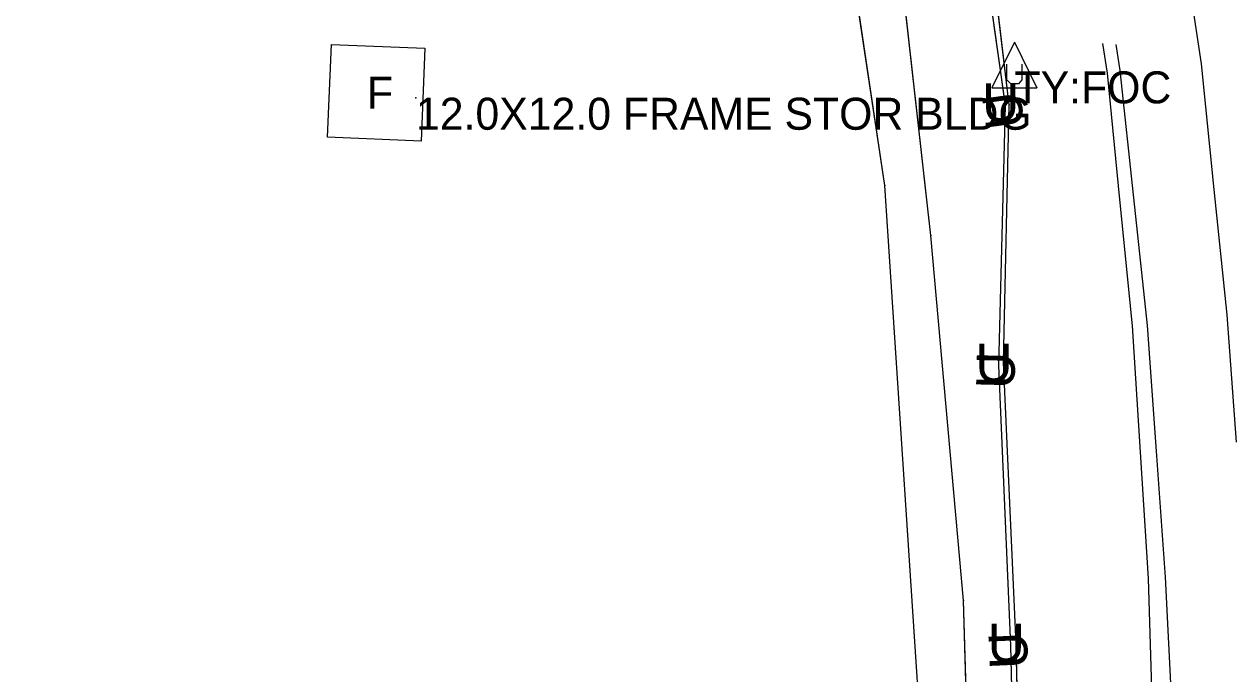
# Model space of a CAD drawing. Extents: x 954793 to 988390, y 1867850 to 1924428.
# Drawn here: x 958039.8 to 958229.2, y 1917906.2 to 1918007.7 of the extents above; entities that cross this region are included whole.
import ezdxf

# ---------------------------------------------------------------- set-up
doc = ezdxf.new("R2010")
doc.units = 0
for name, color, linetype in [('Default', 7, 'Continuous'), ('S_BUILDING', 7, 'Continuous'), ('S_BUILDING_ANNOT', 7, 'Continuous'), ('S_EDGE_PAVEMENT', 7, 'Continuous'), ('S_FIBER_OPTIC_CABLE', 7, 'Continuous'), ('S_GAS_UTILITIES', 7, 'Continuous'), ('S_MSC_PT_SYM', 7, 'Continuous'), ('S_PAVEMENT_CROWN', 7, 'Continuous'), ('S_SHOULDER', 7, 'Continuous'), ('S_SURVEY_TEXT_ANNOT', 7, 'Continuous'), ('S_UNDERGROUND_CABLE', 7, 'Continuous'), ('S_UTILITY_POLE_ANNOT', 7, 'Continuous'), ('S_UTL_PT_SYM', 7, 'Continuous'), ('S_WATER_UTILITIES', 7, 'Continuous')]:
    doc.layers.add(name, color=color, linetype=linetype)

msp = doc.modelspace()

# ---------------------------------------------------------------- linework, layer by layer
at = {"layer": 'S_BUILDING'}
msp.add_lwpolyline([(958101.81, 1917989.42), (958087.2, 1917990.02), (958087.79, 1918004.51), (958102.41, 1918003.91)], close=True, dxfattribs=at)
at = {"layer": 'S_EDGE_PAVEMENT'}
msp.add_lwpolyline([(958219.2, 1917900.57), (958218.18, 1917921.3), (958216.78, 1917940.95), (958215.38, 1917960.6), (958213.24, 1917980.53), (958211.09, 1918000.46), (958210.48, 1918004.52)], dxfattribs=at)
at = {"layer": 'S_FIBER_OPTIC_CABLE'}
for p, q in [((958193.76, 1917995.06), (958189.96, 1918026.92)), ((958192.88, 1917954.88), (958193.76, 1917995.06)), ((958194.83, 1917910.84), (958192.88, 1917954.88)), ((958196.48, 1917839.48), (958194.83, 1917910.84))]:
    msp.add_line(p, q, dxfattribs=at)
msp.add_lwpolyline([(958205.94, 1917480.71), (958203.38, 1917550.07), (958200.02, 1917583.21), (958198.38, 1917591.47), (958198.97, 1917651.75), (958198.79, 1917738.67), (958196.48, 1917839.48), (958194.83, 1917910.84), (958192.88, 1917954.88), (958193.76, 1917995.06), (958189.96, 1918026.92), (958177.77, 1918071.59), (958172.07, 1918106.29), (958160.99, 1918169.38), (958148.26, 1918236.39), (958133.98, 1918295.35), (958123.58, 1918330.08)], dxfattribs=at)
msp.add_lwpolyline([(958205.94, 1917480.71), (958203.38, 1917550.07), (958200.02, 1917583.21), (958198.38, 1917591.47), (958198.97, 1917651.75), (958198.79, 1917738.67), (958196.48, 1917839.48), (958194.83, 1917910.84), (958192.88, 1917954.88), (958193.76, 1917995.06), (958189.96, 1918026.92), (958177.77, 1918071.59), (958172.07, 1918106.29), (958160.99, 1918169.38), (958148.26, 1918236.39), (958133.98, 1918295.35), (958123.58, 1918330.08)], dxfattribs=at)
at = {"layer": 'S_GAS_UTILITIES'}
for p, q in [((958181.51, 1917974.64), (958175.56, 1918027.5)), ((958186.62, 1917917.63), (958181.51, 1917974.64)), ((958188.7, 1917845.14), (958186.62, 1917917.63))]:
    msp.add_line(p, q, dxfattribs=at)
msp.add_lwpolyline([(958201.08, 1917478.73), (958196.55, 1917548.51), (958193.98, 1917598.17), (958192.94, 1917651.13), (958191.6, 1917777.38), (958188.7, 1917845.14), (958186.62, 1917917.63), (958181.51, 1917974.64), (958175.56, 1918027.5), (958165.83, 1918082.11), (958165.59, 1918083.15), (958151.52, 1918153.98), (958133.62, 1918230.55), (958110.46, 1918312.02), (958092.28, 1918408.31), (958077.32, 1918485.29), (958060.45, 1918552.99), (958045.56, 1918626.28), (958030.45, 1918695.1), (958011.59, 1918765.21), (958012.91, 1918784.85), (957990.11, 1918862.67)], dxfattribs=at)
msp.add_lwpolyline([(958201.08, 1917478.73), (958196.55, 1917548.51), (958193.98, 1917598.17), (958192.94, 1917651.13), (958191.6, 1917777.38), (958188.7, 1917845.14), (958186.62, 1917917.63), (958181.51, 1917974.64), (958175.56, 1918027.5), (958165.83, 1918082.11), (958165.59, 1918083.15), (958151.52, 1918153.98), (958133.62, 1918230.55), (958110.46, 1918312.02), (958092.28, 1918408.31), (958077.32, 1918485.29), (958060.45, 1918552.99), (958045.56, 1918626.28), (958030.45, 1918695.1), (958011.59, 1918765.21), (958012.91, 1918784.85), (957990.11, 1918862.67)], dxfattribs=at)
at = {"layer": 'S_MSC_PT_SYM'}
msp.add_lwpolyline([(958101.02, 1917996.18), (958101.02, 1917996.23), (958101.02, 1917996.18), (958100.97, 1917996.18), (958101.02, 1917996.18), (958101.02, 1917996.13), (958101.02, 1917996.18), (958101.07, 1917996.18)], close=True, dxfattribs=at)
msp.add_lwpolyline([(958101.02, 1917996.18), (958101.02, 1917996.23), (958101.02, 1917996.18), (958100.97, 1917996.18), (958101.02, 1917996.18), (958101.02, 1917996.13), (958101.02, 1917996.18), (958101.07, 1917996.18)], close=True, dxfattribs=at)
msp.add_lwpolyline([(958101.02, 1917996.18), (958101.02, 1917996.23), (958101.02, 1917996.18), (958100.97, 1917996.18), (958101.02, 1917996.18), (958101.02, 1917996.13), (958101.02, 1917996.18), (958101.07, 1917996.18)], dxfattribs=at)
at = {"layer": 'S_PAVEMENT_CROWN'}
msp.add_lwpolyline([(958229.28, 1917942.39), (958227.8, 1917962.25), (958225.8, 1917981.87), (958223.8, 1918001.49), (958220.72, 1918021.88), (958217.64, 1918042.26), (958214.05, 1918062.19), (958210.46, 1918082.11), (958206.59, 1918101.46), (958202.72, 1918120.8)], dxfattribs=at)
at = {"layer": 'S_SHOULDER'}
msp.add_lwpolyline([(958216.14, 1917900.44), (958215.52, 1917921.09), (958214.27, 1917940.81), (958213.02, 1917960.54), (958211.06, 1917980.28), (958209.11, 1918000.03), (958208.39, 1918004.67)], dxfattribs=at)
at = {"layer": 'S_UNDERGROUND_CABLE'}
for p, q in [((958193.15, 1917994.97), (958188.69, 1918026.8)), ((958194.58, 1918004.84), (958191.05, 1917997.75)), ((958194.58, 1918004.84), (958198.07, 1917997.75)), ((958193.38, 1917998.99), (958193.38, 1918001.43)), ((958195.74, 1918001.43), (958195.74, 1917998.99)), ((958194, 1917998.33), (958193.38, 1917998.99)), ((958195.74, 1917998.99), (958195.2, 1917998.33)), ((958191.05, 1917997.75), (958198.07, 1917997.75)), ((958195.2, 1917998.33), (958194, 1917998.33)), ((958192.11, 1917954.33), (958193.15, 1917994.97)), ((958194.03, 1917910.58), (958192.11, 1917954.33)), ((958195.73, 1917838.96), (958194.03, 1917910.58))]:
    msp.add_line(p, q, dxfattribs=at)
msp.add_lwpolyline([(958208.69, 1917589.83), (958199.48, 1917590.98), (958198.24, 1917651.72), (958198.34, 1917738.84), (958195.73, 1917838.96), (958194.03, 1917910.58), (958192.11, 1917954.33), (958193.15, 1917994.97), (958188.69, 1918026.8), (958177.05, 1918071.37), (958171.17, 1918105.05), (958160.27, 1918169.26), (958147.43, 1918235.94), (958132.94, 1918294.75), (958122.85, 1918329.5)], dxfattribs=at)
msp.add_lwpolyline([(958208.69, 1917589.83), (958199.48, 1917590.98), (958198.24, 1917651.72), (958198.34, 1917738.84), (958195.73, 1917838.96), (958194.03, 1917910.58), (958192.11, 1917954.33), (958193.15, 1917994.97), (958188.69, 1918026.8), (958177.05, 1918071.37), (958171.17, 1918105.05), (958160.27, 1918169.26), (958147.43, 1918235.94), (958132.94, 1918294.75), (958122.85, 1918329.5)], dxfattribs=at)
at = {"layer": 'S_UTL_PT_SYM'}
for points in [[(958193.76, 1917995.06), (958193.71, 1917995.06), (958193.76, 1917995.06), (958193.77, 1917995.01), (958193.76, 1917995.06), (958193.81, 1917995.07), (958193.76, 1917995.06), (958193.76, 1917995.11)], [(958193.76, 1917995.06), (958193.71, 1917995.06), (958193.76, 1917995.06), (958193.77, 1917995.01), (958193.76, 1917995.06), (958193.81, 1917995.07), (958193.76, 1917995.06), (958193.76, 1917995.11)], [(958174.32, 1917982.48), (958174.27, 1917982.47), (958174.32, 1917982.48), (958174.33, 1917982.43), (958174.32, 1917982.48), (958174.37, 1917982.49), (958174.32, 1917982.48), (958174.32, 1917982.53)], [(958174.32, 1917982.48), (958174.27, 1917982.47), (958174.32, 1917982.48), (958174.33, 1917982.43), (958174.32, 1917982.48), (958174.37, 1917982.49), (958174.32, 1917982.48), (958174.32, 1917982.53)], [(958181.51, 1917974.64), (958181.46, 1917974.63), (958181.51, 1917974.64), (958181.51, 1917974.59), (958181.51, 1917974.64), (958181.56, 1917974.65), (958181.51, 1917974.64), (958181.5, 1917974.69)], [(958181.51, 1917974.64), (958181.46, 1917974.63), (958181.51, 1917974.64), (958181.51, 1917974.59), (958181.51, 1917974.64), (958181.56, 1917974.65), (958181.51, 1917974.64), (958181.5, 1917974.69)], [(958192.88, 1917954.88), (958192.83, 1917954.88), (958192.88, 1917954.88), (958192.88, 1917954.83), (958192.88, 1917954.88), (958192.93, 1917954.88), (958192.88, 1917954.88), (958192.88, 1917954.93)], [(958192.88, 1917954.88), (958192.83, 1917954.88), (958192.88, 1917954.88), (958192.88, 1917954.83), (958192.88, 1917954.88), (958192.93, 1917954.88), (958192.88, 1917954.88), (958192.88, 1917954.93)], [(958186.62, 1917917.63), (958186.57, 1917917.62), (958186.62, 1917917.63), (958186.62, 1917917.58), (958186.62, 1917917.63), (958186.67, 1917917.63), (958186.62, 1917917.63), (958186.62, 1917917.68)], [(958186.62, 1917917.63), (958186.57, 1917917.62), (958186.62, 1917917.63), (958186.62, 1917917.58), (958186.62, 1917917.63), (958186.67, 1917917.63), (958186.62, 1917917.63), (958186.62, 1917917.68)], [(958194.83, 1917910.84), (958194.78, 1917910.84), (958194.83, 1917910.84), (958194.83, 1917910.79), (958194.83, 1917910.84), (958194.88, 1917910.84), (958194.83, 1917910.84), (958194.83, 1917910.89)], [(958194.83, 1917910.84), (958194.78, 1917910.84), (958194.83, 1917910.84), (958194.83, 1917910.79), (958194.83, 1917910.84), (958194.88, 1917910.84), (958194.83, 1917910.84), (958194.83, 1917910.89)]]:
    msp.add_lwpolyline(points, close=True, dxfattribs=at)
for points in [[(958193.76, 1917995.06), (958193.76, 1917995.11), (958193.76, 1917995.06), (958193.71, 1917995.06), (958193.76, 1917995.06), (958193.76, 1917995.01), (958193.76, 1917995.06), (958193.81, 1917995.06)], [(958174.32, 1917982.48), (958174.32, 1917982.53), (958174.32, 1917982.48), (958174.27, 1917982.48), (958174.32, 1917982.48), (958174.32, 1917982.43), (958174.32, 1917982.48), (958174.37, 1917982.48)], [(958181.51, 1917974.64), (958181.51, 1917974.69), (958181.51, 1917974.64), (958181.46, 1917974.64), (958181.51, 1917974.64), (958181.51, 1917974.59), (958181.51, 1917974.64), (958181.56, 1917974.64)], [(958192.88, 1917954.88), (958192.88, 1917954.93), (958192.88, 1917954.88), (958192.83, 1917954.88), (958192.88, 1917954.88), (958192.88, 1917954.83), (958192.88, 1917954.88), (958192.93, 1917954.88)], [(958186.62, 1917917.63), (958186.62, 1917917.68), (958186.62, 1917917.63), (958186.57, 1917917.63), (958186.62, 1917917.63), (958186.62, 1917917.58), (958186.62, 1917917.63), (958186.67, 1917917.63)], [(958194.83, 1917910.84), (958194.83, 1917910.89), (958194.83, 1917910.84), (958194.78, 1917910.84), (958194.83, 1917910.84), (958194.83, 1917910.79), (958194.83, 1917910.84), (958194.88, 1917910.84)]]:
    msp.add_lwpolyline(points, dxfattribs=at)
at = {"layer": 'S_WATER_UTILITIES'}
for p, q in [((958174.32, 1917982.48), (958165.11, 1918043.87)), ((958179.45, 1917904.11), (958174.32, 1917982.48))]:
    msp.add_line(p, q, dxfattribs=at)
msp.add_lwpolyline([(958179.45, 1917904.11), (958174.32, 1917982.48), (958165.11, 1918043.87), (958156.16, 1918098.59), (958144.77, 1918150.3), (958129.41, 1918205.5), (958112.58, 1918270.49), (958097.07, 1918340.41), (958082.01, 1918401.79), (958062.76, 1918503.67), (958042.62, 1918569.65), (958027.6, 1918627.67), (958007.57, 1918703.46), (957994.11, 1918758.13), (957969.78, 1918822.85), (957964.35, 1918845.94), (957963.27, 1918858.5), (957940.25, 1918978.26), (957939.76, 1918990.53), (957938.48, 1919026.36), (957937.06, 1919037.64), (957926.05, 1919117.03), (957910.72, 1919189.52)], dxfattribs=at)
msp.add_lwpolyline([(958179.45, 1917904.11), (958174.32, 1917982.48), (958165.11, 1918043.87), (958156.16, 1918098.59), (958144.77, 1918150.3), (958129.41, 1918205.5), (958112.58, 1918270.49), (958097.07, 1918340.41), (958082.01, 1918401.79), (958062.76, 1918503.67), (958042.62, 1918569.65), (958027.6, 1918627.67), (958007.57, 1918703.46), (957994.11, 1918758.13), (957969.78, 1918822.85), (957964.35, 1918845.94), (957963.27, 1918858.5), (957940.25, 1918978.26), (957939.76, 1918990.53), (957938.48, 1919026.36), (957937.06, 1919037.64), (957926.05, 1919117.03), (957910.72, 1919189.52)], dxfattribs=at)

# ---------------------------------------------------------------- texts
at = {"layer": 'Default'}
for rotation, p in [(360, (958189.52, 1917992.43)), (97.9651, (958196.17, 1917991.73)), (360, (958188.48, 1917951.78)), (88.5383, (958194.56, 1917950.63)), (360, (958190.4, 1917908.03)), (92.5145, (958196.73, 1917907.06))]:
    msp.add_text('U', height=6, rotation=rotation, dxfattribs=at).set_placement(p)
at = {"layer": 'S_BUILDING_ANNOT'}
msp.add_text('F', height=5, dxfattribs=at).set_placement((958093.36, 1917994.46))
at = {"layer": 'S_SURVEY_TEXT_ANNOT'}
msp.add_text('12.0X12.0 FRAME STOR BLDG', height=5, dxfattribs=at).set_placement((958101.02, 1917991.18))
at = {"layer": 'S_UTILITY_POLE_ANNOT'}
msp.add_text('TY:FOC', height=5, dxfattribs=at).set_placement((958194.58, 1917995.3))

doc.saveas('drawing.dxf')
